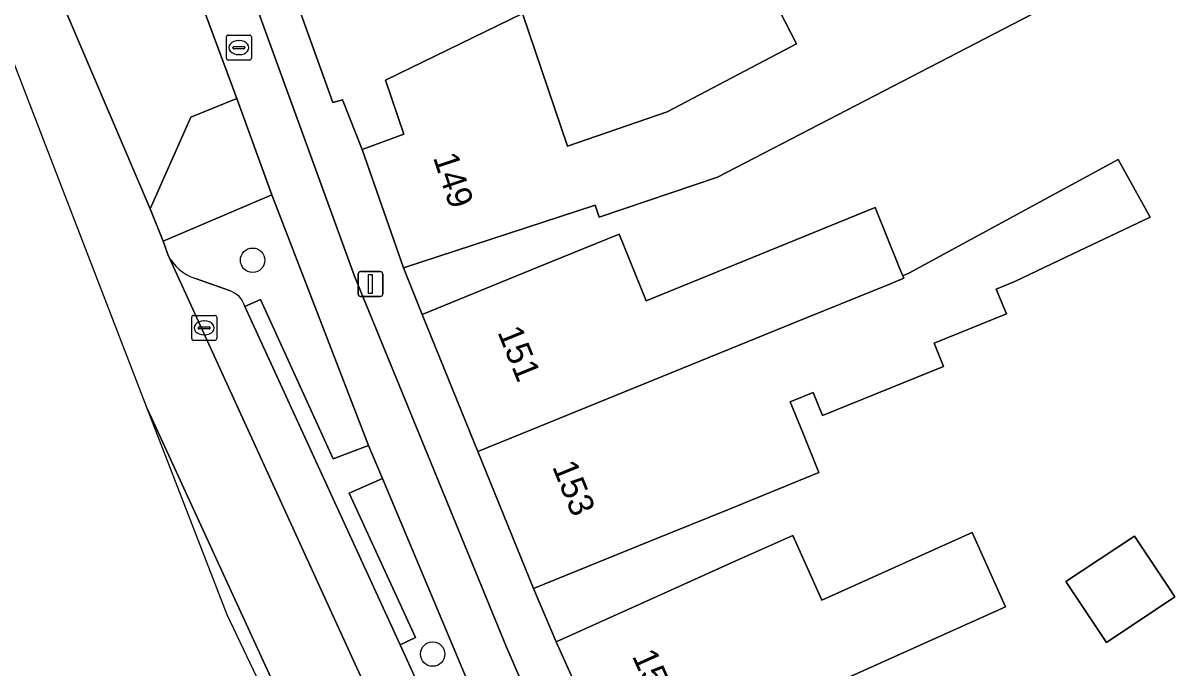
# Model space of a CAD drawing. Extents: x 161881 to 162523, y 381678 to 382381.
# Drawn here: x 162300.13 to 162346.39, y 381740.62 to 381766.42 of the extents above; entities that cross this region are included whole.
import ezdxf

# ---------------------------------------------------------------- set-up
doc = ezdxf.new("R2010")
doc.units = 0
for name, color, linetype in [('IMGEO_Berm_groen', 7, 'Continuous'), ('IMGEO_Boom', 7, 'Continuous'), ('IMGEO_Erf', 7, 'Continuous'), ('IMGEO_Fietspad_open', 7, 'Continuous'), ('IMGEO_Kolk', 7, 'Continuous'), ('IMGEO_Lichtmast', 7, 'Continuous'), ('IMGEO_Pand', 7, 'Continuous'), ('IMGEO_Pand_nummerreeks', 7, 'Continuous'), ('IMGEO_Parkeervlak_open', 7, 'Continuous'), ('IMGEO_Rijbaan_lokaal_gesloten', 7, 'Continuous'), ('IMGEO_Rijbaan_lokaal_open', 7, 'Continuous'), ('IMGEO_Rioolput', 7, 'Continuous'), ('IMGEO_Verkeerseiland_open', 7, 'Continuous'), ('IMGEO_Voetpad_open', 7, 'Continuous')]:
    doc.layers.add(name, color=color, linetype=linetype)

msp = doc.modelspace()

# ---------------------------------------------------------------- linework, layer by layer
at = {"layer": 'IMGEO_Berm_groen'}
for points in [[(162310.093, 381759.551), (162305.742, 381757.697), (162305.921, 381757.159)], [(162309.012, 381755.076), (162309.629, 381755.357), (162312.543, 381748.981), (162313.95, 381749.523), (162310.093, 381759.551)], [(162307.029, 381756.2), (162308.387, 381755.713)]]:
    msp.add_lwpolyline(points, dxfattribs=at)
msp.add_lwpolyline([(162314.519, 381748.2), (162313.177, 381747.607), (162315.837, 381741.83), (162315.222, 381741.536), (162315.986, 381739.867), (162316.612, 381740.136), (162318.183, 381736.688), (162319.152, 381737.135)], close=True, dxfattribs=at)
for centre, radius, start, end in [((162307.586, 381757.963), 1.849, 205.7783, 252.4678), ((162308.112, 381754.818), 0.936, 15.9993, 72.9111)]:
    msp.add_arc(centre, radius, start, end, dxfattribs=at)
at = {"layer": 'IMGEO_Boom'}
for centre in [(162309.319, 381756.93), (162316.523, 381741.169)]:
    msp.add_circle(centre, 0.489, dxfattribs=at)
at = {"layer": 'IMGEO_Erf'}
msp.add_lwpolyline([(162349.34, 381771.36), (162327.927, 381760.251), (162323.187, 381758.657), (162323.025, 381759.138), (162315.359, 381756.62), (162316.099, 381754.764), (162320.732, 381756.647), (162323.983, 381757.968), (162325.063, 381755.31), (162334.228, 381759.034), (162335.224, 381756.591), (162335.338, 381756.311), (162335.574, 381756.413), (162343.96, 381760.963), (162345.233, 381758.654), (162344.953, 381758.52), (162342.647, 381757.423), (162341.585, 381756.918), (162339.815, 381756.076), (162339.078, 381755.776), (162339.481, 381754.784), (162336.59, 381753.609), (162336.966, 381752.684), (162332.122, 381750.715), (162331.746, 381751.641), (162330.831, 381751.268), (162331.346, 381750), (162331.984, 381748.43), (162328.432, 381746.987), (162325.192, 381745.671), (162320.559, 381743.788), (162321.47, 381741.664), (162326.031, 381743.714), (162328.541, 381744.842), (162330.937, 381745.919), (162332.101, 381743.329), (162338.11, 381746.029), (162339.443, 381743.062), (162331.038, 381739.285)], dxfattribs=at)
for points in [[(162320.12, 381766.798), (162321.926, 381761.495), (162325.904, 381762.866), (162331.08, 381765.587), (162328.391, 381770.833)], [(162343.485, 381741.638), (162341.868, 381744.075), (162344.608, 381745.894), (162345.97, 381743.842), (162346.226, 381743.457)]]:
    msp.add_lwpolyline(points, close=True, dxfattribs=at)
at = {"layer": 'IMGEO_Fietspad_open'}
for points in [[(162313.39, 381756.286), (162302.808, 381785.423)], [(162301.265, 381783.703), (162306.66, 381768.872), (162308.684, 381763.403), (162310.093, 381759.551), (162313.95, 381749.523), (162314.519, 381748.2), (162319.152, 381737.135), (162319.781, 381735.739), (162323.975, 381726.987), (162324.651, 381725.657), (162326.554, 381721.779), (162329.548, 381715.677), (162330.618, 381713.497), (162332.412, 381714.362), (162321.872, 381735.942), (162319.48, 381741.45), (162313.39, 381756.286)]]:
    msp.add_lwpolyline(points, dxfattribs=at)
at = {"layer": 'IMGEO_Kolk'}
for p, q in [((162306.882, 381753.796), (162306.882, 381754.648)), ((162306.957, 381754.722), (162307.809, 381754.722)), ((162307.37, 381754.502), (162307.395, 381754.502)), ((162307.883, 381754.648), (162307.883, 381753.796)), ((162307.141, 381754.216), (162307.141, 381754.228)), ((162307.579, 381754.179), (162307.181, 381754.179)), ((162307.184, 381754.265), (162307.582, 381754.265)), ((162307.625, 381754.228), (162307.625, 381754.216)), ((162307.809, 381753.722), (162306.957, 381753.722)), ((162307.393, 381753.942), (162307.368, 381753.942))]:
    msp.add_line(p, q, dxfattribs=at)
for points in [[(162306.882, 381753.796), (162306.882, 381754.648)], [(162306.957, 381754.722), (162307.809, 381754.722)], [(162307.883, 381754.648), (162307.883, 381753.796)], [(162307.809, 381753.722), (162306.957, 381753.722)]]:
    msp.add_lwpolyline(points, dxfattribs=at)
for centre, radius, start, end in [((162306.959, 381754.646), 0.0765, 91.552, 178.448), ((162306.959, 381754.646), 0.0765, 91.552, 178.448), ((162307.807, 381754.646), 0.0765, 1.552, 88.448), ((162307.807, 381754.646), 0.0765, 1.552, 88.448), ((162307.181, 381754.225), 0.0403, 85.8775, 175.7526), ((162307.178, 381754.215), 0.0366, 178.938, 274.7102), ((162307.582, 381754.222), 0.043, 264.8664, 352.4533), ((162307.586, 381754.227), 0.0386, 1.7309, 96.639), ((162306.959, 381753.798), 0.0765, 181.552, 268.448), ((162306.959, 381753.798), 0.0765, 181.552, 268.448), ((162307.807, 381753.798), 0.0765, 271.552, 358.448), ((162307.807, 381753.798), 0.0765, 271.552, 358.448)]:
    msp.add_arc(centre, radius, start, end, dxfattribs=at)
for centre, major_axis, ratio, start_param, end_param in [((162307.369, 381754.222), (-0.387, 0.002), 0.722429, 4.712389, 7.853982), ((162307.394, 381754.222), (-0.39, 0.002), 0.717154, 1.570796, 4.712389)]:
    msp.add_ellipse(centre, major_axis=major_axis, ratio=ratio, start_param=start_param, end_param=end_param, dxfattribs=at)
at = {"layer": 'IMGEO_Lichtmast'}
for p, q in [((162313.538, 381755.578), (162313.538, 381756.378)), ((162313.538, 381756.378), (162313.538, 381755.578)), ((162313.638, 381756.478), (162314.428, 381756.478)), ((162314.428, 381756.478), (162313.638, 381756.478)), ((162314.528, 381756.378), (162314.528, 381755.578)), ((162314.528, 381755.578), (162314.528, 381756.378)), ((162314.428, 381755.478), (162313.638, 381755.478)), ((162313.638, 381755.478), (162314.428, 381755.478))]:
    msp.add_line(p, q, dxfattribs=at)
msp.add_lwpolyline([(162313.958, 381756.353), (162314.108, 381756.353), (162314.108, 381755.603), (162313.958, 381755.603), (162313.958, 381756.353)], dxfattribs=at)
for centre, start, end in [((162313.638, 381756.378), 90, 180), ((162313.638, 381756.378), 90, 180), ((162314.428, 381756.378), 0, 90), ((162314.428, 381756.378), 360, 90), ((162313.638, 381755.578), 180, 270), ((162313.638, 381755.578), 180, 270), ((162314.428, 381755.578), 270, 0), ((162314.428, 381755.578), 270, 0)]:
    msp.add_arc(centre, 0.1, start, end, dxfattribs=at)
at = {"layer": 'IMGEO_Pand'}
for points in [[(162328.391, 381770.833), (162331.08, 381765.587), (162325.904, 381762.866), (162321.926, 381761.495), (162320.12, 381766.798), (162314.63, 381764.141), (162315.372, 381761.969), (162313.697, 381761.36), (162315.359, 381756.62), (162323.025, 381759.138), (162323.187, 381758.657), (162327.927, 381760.251), (162349.34, 381771.36), (162346.9, 381773.934), (162343.461, 381777.564), (162340.852, 381776.203), (162330.364, 381770.731), (162329.914, 381771.585)], [(162335.338, 381756.311), (162335.38, 381756.208), (162334.781, 381755.964), (162330.953, 381754.408), (162320.107, 381750), (162318.329, 381749.277), (162320.559, 381743.788), (162325.192, 381745.671), (162328.432, 381746.987), (162331.984, 381748.43), (162331.346, 381750), (162330.831, 381751.268), (162331.746, 381751.641), (162332.122, 381750.715), (162336.966, 381752.684), (162336.59, 381753.609), (162339.481, 381754.784), (162339.078, 381755.776), (162339.815, 381756.076), (162341.585, 381756.918), (162342.647, 381757.423), (162344.953, 381758.52), (162345.233, 381758.654), (162343.96, 381760.963), (162335.574, 381756.413)], [(162335.338, 381756.311), (162335.224, 381756.591), (162334.228, 381759.034), (162325.063, 381755.31), (162323.983, 381757.968), (162320.732, 381756.647), (162316.099, 381754.764), (162318.035, 381750), (162318.329, 381749.277), (162320.107, 381750), (162330.953, 381754.408), (162334.781, 381755.964), (162335.38, 381756.208)], [(162321.47, 381741.664), (162323.967, 381736.107), (162328.528, 381738.157), (162331.038, 381739.285), (162339.443, 381743.062), (162338.11, 381746.029), (162332.101, 381743.329), (162330.937, 381745.919), (162328.541, 381744.842), (162326.031, 381743.714)], [(162346.226, 381743.457), (162345.97, 381743.842), (162344.608, 381745.894), (162341.868, 381744.075), (162343.485, 381741.638)]]:
    msp.add_lwpolyline(points, close=True, dxfattribs=at)
at = {"layer": 'IMGEO_Parkeervlak_open'}
for points in [[(162305.921, 381757.159), (162324.206, 381717.201)], [(162308.387, 381755.713), (162307.029, 381756.2)], [(162324.688, 381720.928), (162320.561, 381729.937), (162319.748, 381731.697), (162315.986, 381739.867), (162315.222, 381741.536), (162309.012, 381755.076)]]:
    msp.add_lwpolyline(points, dxfattribs=at)
for centre, radius, start, end in [((162307.586, 381757.963), 1.849, 205.7783, 252.4678), ((162308.112, 381754.818), 0.936, 15.9993, 72.9111)]:
    msp.add_arc(centre, radius, start, end, dxfattribs=at)
at = {"layer": 'IMGEO_Rijbaan_lokaal_gesloten'}
for points in [[(162287.699, 381786.958), (162287.356, 381787.198), (162286.978, 381787.455), (162285.049, 381788.528), (162282.603, 381789.888), (162278.827, 381791.782), (162275.604, 381793.251), (162271.685, 381794.828), (162270.956, 381793.049), (162272.258, 381792.447), (162287.214, 381785.531), (162297.043, 381771.864), (162300.951, 381761.738), (162305.075, 381751.053)], [(162324.278, 381717.043), (162324.206, 381717.201), (162305.921, 381757.159), (162305.742, 381757.697), (162305.224, 381758.984), (162300.804, 381769.332), (162298.528, 381774.216)], [(162305.212, 381750.765), (162318.739, 381721.3), (162333.756, 381695.892)]]:
    msp.add_lwpolyline(points, dxfattribs=at)
msp.add_arc((162299.246, 381748.115), 6.528, 23.9481, 26.7478, dxfattribs=at)
at = {"layer": 'IMGEO_Rijbaan_lokaal_open'}
msp.add_lwpolyline([(162309.959, 381770.404), (162312.53, 381763.243), (162312.917, 381763.349), (162313.697, 381761.36), (162315.372, 381761.969), (162314.63, 381764.141), (162320.12, 381766.798)], dxfattribs=at)
msp.add_lwpolyline([(162306.66, 381768.872), (162304.376, 381767.963), (162300.804, 381769.332), (162305.224, 381758.984), (162306.847, 381762.66), (162308.684, 381763.403)], close=True, dxfattribs=at)
at = {"layer": 'IMGEO_Rioolput'}
for p, q in [((162308.27, 381765.011), (162308.27, 381765.863)), ((162308.345, 381765.937), (162309.197, 381765.937)), ((162308.758, 381765.717), (162308.783, 381765.717)), ((162309.271, 381765.863), (162309.271, 381765.011)), ((162308.529, 381765.431), (162308.529, 381765.443)), ((162308.967, 381765.394), (162308.569, 381765.394)), ((162308.572, 381765.48), (162308.97, 381765.48)), ((162308.781, 381765.157), (162308.756, 381765.157)), ((162309.013, 381765.443), (162309.013, 381765.431)), ((162309.197, 381764.937), (162308.345, 381764.937))]:
    msp.add_line(p, q, dxfattribs=at)
for points in [[(162308.27, 381765.011), (162308.27, 381765.863)], [(162308.345, 381765.937), (162309.197, 381765.937)], [(162309.271, 381765.863), (162309.271, 381765.011)], [(162309.197, 381764.937), (162308.345, 381764.937)]]:
    msp.add_lwpolyline(points, dxfattribs=at)
for centre, radius, start, end in [((162308.347, 381765.861), 0.0765, 91.552, 178.448), ((162308.347, 381765.861), 0.0765, 91.552, 178.448), ((162309.195, 381765.861), 0.0765, 1.552, 88.448), ((162309.195, 381765.861), 0.0765, 1.552, 88.448), ((162308.569, 381765.44), 0.0403, 85.8775, 175.7526), ((162308.566, 381765.43), 0.0366, 178.938, 274.7102), ((162308.97, 381765.437), 0.043, 264.8664, 352.4533), ((162308.974, 381765.442), 0.0386, 1.7309, 96.639), ((162308.347, 381765.013), 0.0765, 181.552, 268.448), ((162308.347, 381765.013), 0.0765, 181.552, 268.448), ((162309.195, 381765.013), 0.0765, 271.552, 358.448), ((162309.195, 381765.013), 0.0765, 271.552, 358.448)]:
    msp.add_arc(centre, radius, start, end, dxfattribs=at)
for centre, major_axis, ratio, start_param, end_param in [((162308.757, 381765.437), (-0.387, 0.002), 0.722429, 4.712389, 7.853982), ((162308.782, 381765.437), (-0.39, 0.002), 0.717154, 1.570796, 4.712389)]:
    msp.add_ellipse(centre, major_axis=major_axis, ratio=ratio, start_param=start_param, end_param=end_param, dxfattribs=at)
at = {"layer": 'IMGEO_Verkeerseiland_open'}
msp.add_lwpolyline([(162305.075, 381751.053), (162308.281, 381742.749), (162317.493, 381723.408), (162318.739, 381721.3), (162305.212, 381750.765)], dxfattribs=at)
msp.add_arc((162299.246, 381748.115), 6.528, 23.9481, 26.7478, dxfattribs=at)
at = {"layer": 'IMGEO_Voetpad_open'}
for points in [[(162329.963, 381724.019), (162327.367, 381729.209), (162324.566, 381734.81), (162323.967, 381736.107), (162321.47, 381741.664), (162320.559, 381743.788), (162318.329, 381749.277), (162318.035, 381750), (162316.099, 381754.764), (162315.359, 381756.62), (162313.697, 381761.36), (162312.917, 381763.349), (162312.53, 381763.243), (162309.959, 381770.404), (162304.023, 381786.938), (162303.56, 381787.809), (162302.565, 381789.204), (162301.179, 381787.976)], [(162302.808, 381785.423), (162313.39, 381756.286), (162319.48, 381741.45), (162321.872, 381735.942), (162332.412, 381714.362)]]:
    msp.add_lwpolyline(points, dxfattribs=at)
for points in [[(162308.684, 381763.403), (162306.847, 381762.66), (162305.224, 381758.984), (162305.742, 381757.697), (162310.093, 381759.551)], [(162313.95, 381749.523), (162312.543, 381748.981), (162309.629, 381755.357), (162309.012, 381755.076), (162315.222, 381741.536), (162315.837, 381741.83), (162313.177, 381747.607), (162314.519, 381748.2)]]:
    msp.add_lwpolyline(points, close=True, dxfattribs=at)

# ---------------------------------------------------------------- texts
at = {"layer": 'IMGEO_Pand_nummerreeks'}
for s, rotation, p in [('149', 288.5601, (162316.532, 381761.045)), ('151', 292.116, (162319.107, 381754.056)), ('153', 292.116, (162321.294, 381748.673)), ('155', 294.1964, (162324.489, 381741.093))]:
    msp.add_text(s, height=1, rotation=rotation, dxfattribs=at).set_placement(p)

doc.saveas('drawing.dxf')
